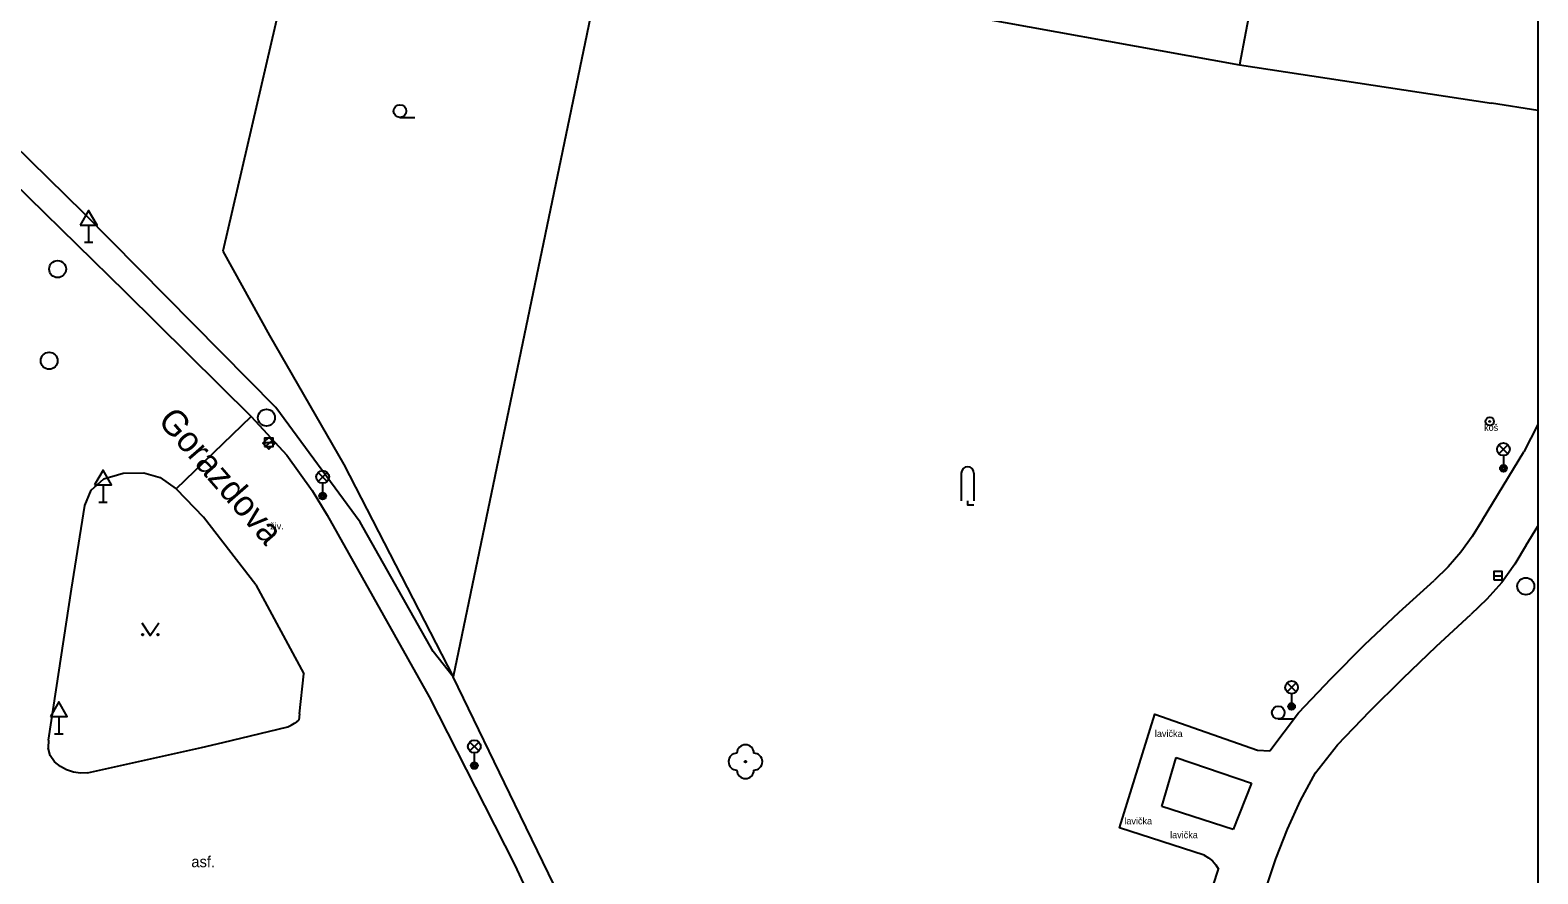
# Model space of a CAD drawing. Extents: x -600309 to -598967, y -1161267 to -1160292.
# Drawn here: x -599056.1 to -598967.1, y -1160469.1 to -1160419.3 of the extents above; entities that cross this region are included whole.
import ezdxf

# ---------------------------------------------------------------- set-up
doc = ezdxf.new("R2010")
doc.units = 0
for name, color, linetype in [('Level 10', 7, 'Continuous'), ('Level 11', 7, 'Continuous'), ('Level 22', 7, 'Continuous'), ('Level 25', 7, 'Continuous'), ('Level 27', 7, 'Continuous'), ('Level 33', 7, 'Continuous'), ('Level 34', 7, 'Continuous'), ('Level 36', 7, 'Continuous'), ('Level 40', 7, 'Continuous'), ('Level 42', 7, 'Continuous'), ('Level 50', 7, 'Continuous'), ('Level 7', 7, 'Continuous'), ('Level 9', 7, 'Continuous'), ('Vrstva 63', 7, 'Continuous')]:
    doc.layers.add(name, color=color, linetype=linetype)

msp = doc.modelspace()

# ---------------------------------------------------------------- linework, layer by layer
at = {"layer": 'Level 10'}
for points in [[(-599059.05, -1160426.34), (-599050.47, -1160434.72), (-599043.04, -1160442.08), (-599040.94, -1160444.36), (-599039.44, -1160446.44)], [(-599052.48, -1160446.41), (-599051.74, -1160445.76), (-599050.59, -1160445.41)], [(-599050.59, -1160445.41), (-599049.38, -1160445.39), (-599048.4, -1160445.68), (-599047.46, -1160446.35), (-599045.85, -1160448.02)], [(-599055, -1160461.18), (-599053.65, -1160452.26), (-599052.86, -1160447.33), (-599052.48, -1160446.41)], [(-599039.44, -1160446.44), (-599038.56, -1160447.89)], [(-599042.77, -1160452), (-599045.85, -1160448.02)], [(-599038.56, -1160447.89), (-599032.53, -1160458.61)], [(-599042.77, -1160452), (-599039.94, -1160457.26)], [(-599040.19, -1160459.62), (-599039.94, -1160457.26)], [(-599032.53, -1160458.61), (-599029.264, -1160465.0259), (-599027.4699, -1160468.55)], [(-599040.19, -1160459.62), (-599040.23, -1160460)], [(-599055, -1160461.18), (-599055.02, -1160461.63)], [(-599054.3, -1160462.73), (-599054.65, -1160462.45), (-599054.9, -1160462.07), (-599055.02, -1160461.63)], [(-599052.69, -1160463.09), (-599045.98, -1160461.61)], [(-599052.69, -1160463.09), (-599053.11, -1160463.11), (-599053.53, -1160463.06), (-599053.93, -1160462.93), (-599054.3, -1160462.73)], [(-599027.4699, -1160468.55), (-599024.22, -1160475.59)]]:
    msp.add_lwpolyline(points, dxfattribs=at)
at = {"layer": 'Level 11'}
for p, q in [((-598967.1085, -1160442.5467), (-598967.94, -1160444.15)), ((-598967.79, -1160449.66), (-598967.1085, -1160448.5443))]:
    msp.add_line(p, q, dxfattribs=at)
for points in [[(-598982.1, -1160407.54), (-598984.7199, -1160421.32)], [(-599039.89, -1160411.52), (-599044.71, -1160432.32)], [(-599021.69, -1160412.11), (-599031.12, -1160457.43)], [(-599003.2199, -1160417.9699), (-598984.7199, -1160421.32)], [(-598984.7199, -1160421.32), (-598969.84, -1160423.59)], [(-599044.71, -1160432.32), (-599041.96, -1160437.3)], [(-599041.96, -1160437.3), (-599037.58, -1160444.9), (-599031.12, -1160457.43)], [(-599047.46, -1160446.35), (-599043.04, -1160442.08)], [(-598970.38, -1160448.17), (-598967.94, -1160444.15)], [(-598970.38, -1160448.17), (-598970.98, -1160449.15), (-598971.65, -1160450.08), (-598972.41, -1160450.94), (-598973.23, -1160451.74)], [(-598967.79, -1160449.66), (-598968.46, -1160450.79), (-598969.24, -1160451.86), (-598970.11, -1160452.85), (-598971.06, -1160453.76)], [(-598981.24, -1160459.55), (-598979.31, -1160457.53), (-598977.33, -1160455.55), (-598975.3, -1160453.62), (-598973.23, -1160451.74)], [(-598978.93, -1160461.45), (-598977.02, -1160459.47), (-598975.07, -1160457.53), (-598973.08, -1160455.63), (-598971.06, -1160453.76)], [(-599017.51, -1160489.14), (-599020.53, -1160479.25), (-599021.16, -1160477.96), (-599027.4702, -1160464.95), (-599031.12, -1160457.43)], [(-599045.98, -1160461.61), (-599044.72, -1160461.31), (-599040.88, -1160460.38), (-599040.68, -1160460.28), (-599040.49, -1160460.16), (-599040.35, -1160460.08), (-599040.23, -1160460)], [(-598986.8, -1160467.96), (-598991.79, -1160466.34), (-598989.72, -1160459.64), (-598983.66, -1160461.76), (-598982.93, -1160461.8)], [(-598982.93, -1160461.8), (-598981.24, -1160459.55)], [(-598980.22, -1160463.1), (-598978.93, -1160461.45)], [(-598989.3, -1160465.08), (-598988.46, -1160462.19)], [(-598988.46, -1160462.19), (-598984, -1160463.71)], [(-598984, -1160463.71), (-598985.08, -1160466.45)], [(-598983.16, -1160469.94), (-598982.58, -1160468.17), (-598981.89, -1160466.43), (-598981.11, -1160464.74), (-598980.22, -1160463.1)], [(-598985.08, -1160466.45), (-598989.3, -1160465.08)], [(-598986.8, -1160467.96), (-598986.54, -1160468.11), (-598986.31, -1160468.3), (-598986.11, -1160468.52), (-598985.96, -1160468.78)], [(-598986.58, -1160470.72), (-598985.96, -1160468.78)]]:
    msp.add_lwpolyline(points, dxfattribs=at)
at = {"layer": 'Level 22'}
msp.add_circle((-599013.87, -1160462.44), 0.05, dxfattribs=at)
for centre, start, end in [((-599014.37, -1160462.44), 90, 270), ((-599013.87, -1160461.94), 0, 180), ((-599013.37, -1160462.44), 270, 90), ((-599013.87, -1160462.94), 180, 0)]:
    msp.add_arc(centre, 0.5, start, end, dxfattribs=at)
at = {"layer": 'Level 25'}
for radius in [0.25, 0.0303]:
    msp.add_circle((-598969.95, -1160442.36), radius, dxfattribs=at)
at = {"layer": 'Level 27'}
for p, q in [((-599042.25, -1160443.6), (-599041.75, -1160443.6)), ((-599041.8063, -1160443.4804), (-599042.1737, -1160443.8196)), ((-598969.71, -1160451.47), (-598969.21, -1160451.47))]:
    msp.add_line(p, q, dxfattribs=at)
for points in [[(-599041.9759, -1160443.2967), (-599042.3433, -1160443.6359), (-599042.0041, -1160444.0033), (-599041.6367, -1160443.6641)], [(-599042.25, -1160443.85), (-599041.75, -1160443.85), (-599041.75, -1160443.35), (-599042.25, -1160443.35)], [(-598969.71, -1160451.72), (-598969.21, -1160451.72), (-598969.21, -1160451.22), (-598969.71, -1160451.22)]]:
    msp.add_lwpolyline(points, close=True, dxfattribs=at)
for centre in [(-599054.46, -1160433.37), (-599054.96, -1160438.78), (-599042.14, -1160442.14), (-598967.82, -1160452.09)]:
    msp.add_circle(centre, 0.5, dxfattribs=at)
at = {"layer": 'Level 33'}
for p, q in [((-598969.405, -1160444.27), (-598968.875, -1160443.74)), ((-598969.405, -1160443.74), (-598968.875, -1160444.27)), ((-598969.14, -1160444.38), (-598969.14, -1160445.13)), ((-599039.085, -1160445.9), (-599038.555, -1160445.37)), ((-599039.085, -1160445.37), (-599038.555, -1160445.9)), ((-599038.82, -1160446.01), (-599038.82, -1160446.76)), ((-598981.905, -1160458.32), (-598981.375, -1160457.79)), ((-598981.905, -1160457.79), (-598981.375, -1160458.32)), ((-598981.64, -1160458.43), (-598981.64, -1160459.18)), ((-599030.135, -1160461.81), (-599029.605, -1160461.28)), ((-599030.135, -1160461.28), (-599029.605, -1160461.81)), ((-599029.87, -1160461.92), (-599029.87, -1160462.67))]:
    msp.add_line(p, q, dxfattribs=at)
for centre, radius in [((-598969.14, -1160444.005), 0.375), ((-598969.14, -1160445.13), 0.2), ((-598969.14, -1160445.13), 0.1445), ((-598969.14, -1160445.13), 0.0876), ((-599038.82, -1160445.635), 0.375), ((-599038.82, -1160446.76), 0.2), ((-599038.82, -1160446.76), 0.1445), ((-599038.82, -1160446.76), 0.0876), ((-598981.64, -1160458.055), 0.375), ((-598981.64, -1160459.18), 0.2), ((-598981.64, -1160459.18), 0.1445), ((-598981.64, -1160459.18), 0.0876), ((-599029.87, -1160461.545), 0.375), ((-599029.87, -1160462.67), 0.2), ((-599029.87, -1160462.67), 0.1445), ((-599029.87, -1160462.67), 0.0876)]:
    msp.add_circle(centre, radius, dxfattribs=at)
at = {"layer": 'Level 34'}
for p, q in [((-599052.63, -1160430.772), (-599052.63, -1160431.79)), ((-599052.88, -1160431.79), (-599052.38, -1160431.79)), ((-599051.78, -1160446.112), (-599051.78, -1160447.13)), ((-599052.03, -1160447.13), (-599051.53, -1160447.13)), ((-599054.39, -1160459.782), (-599054.39, -1160460.8)), ((-599054.64, -1160460.8), (-599054.14, -1160460.8))]:
    msp.add_line(p, q, dxfattribs=at)
for points in [[(-599053.13, -1160430.772), (-599052.13, -1160430.772), (-599052.63, -1160429.906)], [(-599052.28, -1160446.112), (-599051.28, -1160446.112), (-599051.78, -1160445.246)], [(-599054.89, -1160459.782), (-599053.89, -1160459.782), (-599054.39, -1160458.916)]]:
    msp.add_lwpolyline(points, close=True, dxfattribs=at)
at = {"layer": 'Level 36'}
for p, q in [((-599034.26, -1160424.425), (-599033.385, -1160424.425)), ((-599001.135, -1160445.415), (-599001.135, -1160447.04)), ((-599000.385, -1160445.415), (-599000.385, -1160447.04)), ((-598982.43, -1160459.915), (-598981.555, -1160459.915))]:
    msp.add_line(p, q, dxfattribs=at)
for points in [[(-599000.76, -1160447.04), (-599000.76, -1160447.29), (-599000.385, -1160447.29)], [(-599049.49, -1160454.25), (-599048.99, -1160455), (-599048.49, -1160454.25)]]:
    msp.add_lwpolyline(points, dxfattribs=at)
for centre, radius in [((-599034.2601, -1160424.0499), 0.375), ((-599049.4402, -1160454.9498), 0.05), ((-599048.5408, -1160454.9498), 0.05), ((-598982.4301, -1160459.5399), 0.375)]:
    msp.add_circle(centre, radius, dxfattribs=at)
msp.add_arc((-599000.7603, -1160445.4146), 0.375, 0, 180, dxfattribs=at)
at = {"layer": 'Level 7'}
msp.add_line((-598967.1085, -1160424.0123), (-598969.84, -1160423.59), dxfattribs=at)
at = {"layer": 'Level 9'}
msp.add_lwpolyline([(-599031.12, -1160457.43), (-599032.29, -1160455.94), (-599036.61, -1160448.31), (-599041.58, -1160441.54), (-599052.92, -1160430.07), (-599067.56, -1160415.7)], dxfattribs=at)
at = {"layer": 'Vrstva 63'}
msp.add_lwpolyline([(-600308.541, -1160292.3474), (-598967.1085, -1160292.3474), (-598967.1085, -1161267.0314), (-600308.541, -1161267.0314)], close=True, dxfattribs=at)

# ---------------------------------------------------------------- texts
at = {"layer": 'Level 40'}
for s, height, p in [('živ.', 0.4, (-599041.92, -1160448.74)), ('asf.', 0.65, (-599046.57, -1160468.67))]:
    msp.add_text(s, height=height, dxfattribs=at).set_placement(p)
at = {"layer": 'Level 42'}
for s, p in [('koš', (-598970.28, -1160442.92)), ('lavička', (-598989.71, -1160460.98)), ('lavička', (-598991.51, -1160466.14)), ('lavička', (-598988.81, -1160466.96))]:
    msp.add_text(s, height=0.4, dxfattribs=at).set_placement(p)
at = {"layer": 'Level 50'}
msp.add_text('Gorazdova', height=1.5, rotation=311.031825, dxfattribs=at).set_placement((-599048.6029, -1160442.3572))

doc.saveas('drawing.dxf')
